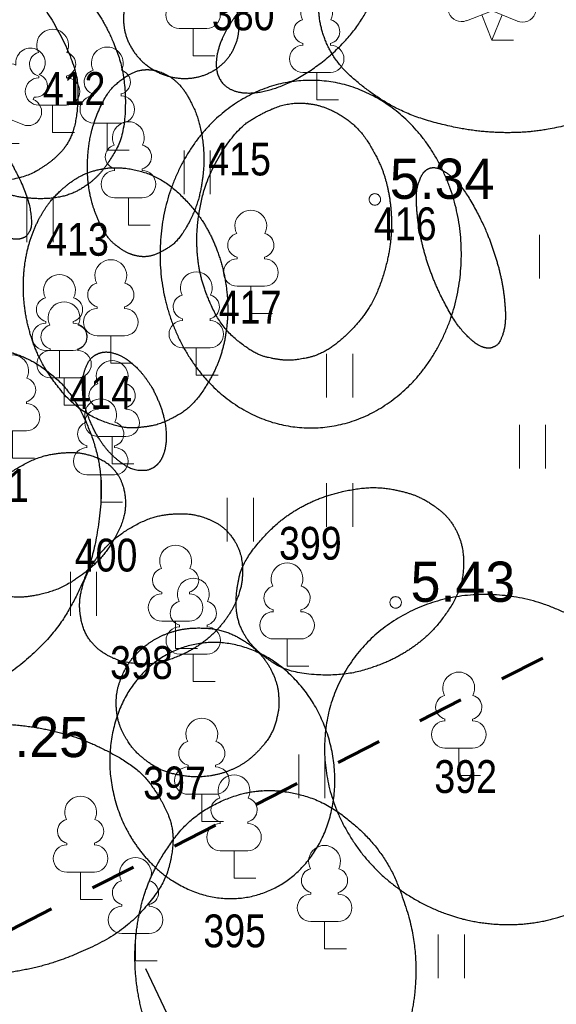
# Model space of a CAD drawing. Header units: metres. Extents: x 538891 to 1080079, y 6588829 to 13178720.
# Tile 316 of 656: x 539909 to 539918, y 6589086 to 6589104. Entities that reach past the tile are written whole.
import ezdxf

# ---------------------------------------------------------------- set-up
doc = ezdxf.new("R2010")
doc.units = ezdxf.units.M
doc.header["$LTSCALE"] = 0.4
doc.linetypes.add('VW-02 Medium Dashed', pattern=[4, 2, -2])
for name, color, linetype in [('DENDRO', 7, 'Continuous'), ('GEO', 7, 'Continuous'), ('KINO_ASENDIPLAAN', 7, 'Continuous')]:
    doc.layers.add(name, color=color, linetype=linetype)
doc.styles.add('Arial Narrow', font='ARIALN.TTF')
doc.styles.add('HK Explorer Book', font='txt')

# ---------------------------------------------------------------- blocks, each defined once
blk = doc.blocks.new('LEHTP1')
at = {"color": 252, "linetype": 'Continuous', "lineweight": 9, "true_color": 0x888888}
for p, q in [((-0.48, 1.96), (-0.48, 1.9)), ((0.48, 1.96), (0.48, 1.9)), ((0.48, 0.95), (-0.48, 0.95)), ((0, 0), (0, 0.95)), ((0.76, 0), (0, 0))]:
    blk.add_line(p, q, dxfattribs=at)
for centre, radius, start, end in [((0, 3.04), 0.554, 332.5799, 207.4201), ((-0.38, 2.375), 0.425, 105.2441, 257.079), ((0.38, 2.375), 0.425, 282.921, 74.7559), ((-0.475, 1.425), 0.475, 90, 270), ((0.475, 1.425), 0.475, 270, 90)]:
    blk.add_arc(centre, radius, start, end, dxfattribs=at)
blk = doc.blocks.new('LEHTP2')
at = {"color": 252, "linetype": 'Continuous', "lineweight": 9, "true_color": 0x888888}
for p, q in [((-0.17, 1.98), (-0.2, 2.05)), ((0.2, 1.97), (0.23, 2.05)), ((-1.23, 1.56), (-1.26, 1.64)), ((1.25, 1.54), (1.28, 1.62)), ((-0.88, 0.67), (0.01, 1.02)), ((0, 0), (-0.35, 0.88)), ((0, 0), (0.36, 0.88)), ((0.01, 1.02), (0.89, 0.66)), ((0.76, 0), (0, 0))]:
    blk.add_line(p, q, dxfattribs=at)
at = {"color": 252, "linetype": 'Continuous', "lineweight": 9, "true_color": 0x888888, "flags": 128}
blk.add_lwpolyline([(0.01, 2.01), (-0.03, 1.86), (-0.03, 1.82), (-0.01, 1.76), (0.03, 1.69), (0.04, 1.65), (0.01, 1.58), (-0.04, 1.48), (-0.05, 1.43), (-0.04, 1.4), (-0.02, 1.34), (0.05, 1.22), (0.06, 1.18), (0.05, 1.14), (0.02, 1.07), (0.01, 1.02)], dxfattribs=at)
at = {"color": 252, "linetype": 'Continuous', "lineweight": 9, "true_color": 0x888888}
for centre, radius, start, end in [((-1.114, 2.828), 0.512, 111.5027, 232.5173), ((-1.114, 2.828), 0.512, 350.4856, 111.5002), ((1.158, 2.811), 0.512, 67.6168, 188.6314), ((1.158, 2.811), 0.512, 306.5997, 67.6143), ((-0.429, 2.384), 0.403, 305.1345, 116.705), ((0.465, 2.377), 0.403, 62.412, 233.9825), ((-1.312, 2.036), 0.403, 106.2979, 277.8684), ((1.344, 2.015), 0.403, 261.2486, 72.8191), ((0.008, 1.535), 0.475, 66.7655, 111.5015), ((-1.053, 1.117), 0.475, 111.5014, 291.5004), ((1.07, 1.101), 0.475, 247.6166, 67.6155)]:
    blk.add_arc(centre, radius, start, end, dxfattribs=at)
blk = doc.blocks.new('HEIN')
at = {"color": 7, "linetype": 'Continuous', "lineweight": 9}
for p, q in [((-0.455, 0.761), (-0.455, -0.761)), ((0.455, 0.761), (0.455, -0.761))]:
    blk.add_line(p, q, dxfattribs=at)

msp = doc.modelspace()

# ---------------------------------------------------------------- linework, layer by layer
at = {"layer": 'DENDRO', "color": 250, "linetype": 'Continuous', "lineweight": 25, "true_color": 0x333333}
msp.add_line((539911.1434, 6589087.091), (539913.0969, 6589082.9616), dxfattribs=at)
at = {"layer": 'DENDRO', "color": 30, "linetype": 'Continuous', "lineweight": 25, "true_color": 0xff7f00}
for points, knots in [([(539904.2745, 6589105.3761), (539904.2641, 6589105.362), (539904.2536, 6589105.3479), (539904.0616, 6589105.0801), (539903.9711, 6589104.2408), (539904.3394, 6589103.3222), (539904.8936, 6589102.4842), (539905.7692, 6589101.7125), (539906.5614, 6589101.2232), (539907.7688, 6589100.7544), (539908.953, 6589100.794), (539909.5276, 6589101.1285), (539909.8521, 6589101.5011), (539909.9745, 6589102.0512), (539909.9572, 6589102.7624), (539909.3605, 6589103.9028), (539908.5802, 6589104.7189), (539907.8235, 6589105.2791), (539906.5944, 6589105.8874), (539905.2711, 6589105.9887), (539904.4989, 6589105.6623), (539904.2954, 6589105.4043), (539904.285, 6589105.3902), (539904.2745, 6589105.3761)], [0, 0, 0, 0.0029396, 0.0029396, 0.058168, 0.1133965, 0.1686249, 0.2238534, 0.2790818, 0.3343103, 0.3895388, 0.4447672, 0.4999957, 0.5552241, 0.6104526, 0.6656811, 0.7209095, 0.776138, 0.8313664, 0.8865949, 0.9418233, 0.9970518, 0.9970518, 1, 1, 1]), ([(539914.167, 6589103.9119), (539914.1656, 6589103.8958), (539914.1642, 6589103.8798), (539914.1421, 6589103.5793), (539914.4108, 6589102.8933), (539915.0112, 6589102.3478), (539915.7096, 6589101.9348), (539916.6382, 6589101.6863), (539917.4305, 6589101.6154), (539918.1952, 6589101.6782), (539919.2034, 6589101.9573), (539919.9711, 6589102.572), (539920.2237, 6589103.1053), (539920.2941, 6589103.5525), (539920.1587, 6589104.0341), (539919.8695, 6589104.572), (539919.1542, 6589105.1003), (539918.364, 6589105.4716), (539917.3913, 6589105.6439), (539916.6031, 6589105.6471), (539915.5075, 6589105.4495), (539914.5914, 6589104.8651), (539914.2051, 6589104.2424), (539914.1699, 6589103.9439), (539914.1685, 6589103.9279), (539914.167, 6589103.9119)], [0, 0, 0, 0.0026574, 0.0026574, 0.0523914, 0.1021253, 0.1518593, 0.2015932, 0.2513271, 0.3010611, 0.350795, 0.400529, 0.4502629, 0.4999969, 0.5497308, 0.5994647, 0.6491987, 0.6989326, 0.7486666, 0.7984005, 0.8481344, 0.8978684, 0.9476023, 0.9973363, 0.9973363, 1, 1, 1]), ([(539907.9288, 6589104.6219), (539907.9145, 6589104.6146), (539907.9002, 6589104.6073), (539907.6313, 6589104.4671), (539907.3039, 6589104.0131), (539907.1419, 6589103.5936), (539907.0579, 6589102.9226), (539907.247, 6589102.1366), (539907.5516, 6589101.5383), (539907.9688, 6589101.0465), (539908.6814, 6589100.546), (539909.2965, 6589100.4664), (539909.7951, 6589100.526), (539910.1948, 6589100.7528), (539910.4825, 6589101.069), (539910.7884, 6589101.6142), (539910.7962, 6589102.6379), (539910.508, 6589103.4197), (539910.14, 6589103.973), (539909.6898, 6589104.3917), (539908.9786, 6589104.7717), (539908.2298, 6589104.767), (539907.9575, 6589104.6364), (539907.9432, 6589104.6292), (539907.9288, 6589104.6219)], [0, 0, 0, 0.0027725, 0.0027725, 0.0551117, 0.1074508, 0.15979, 0.2121292, 0.2644683, 0.3168075, 0.3691466, 0.4214858, 0.473825, 0.5261641, 0.5785033, 0.6308424, 0.6831816, 0.7355208, 0.7878599, 0.8401991, 0.8925382, 0.9448774, 0.9972166, 0.9972166, 1, 1, 1]), ([(539913.9899, 6589102.1359), (539913.9754, 6589102.1375), (539913.961, 6589102.1392), (539913.6893, 6589102.1672), (539913.2218, 6589102.0039), (539912.7129, 6589101.6846), (539912.2109, 6589100.8614), (539912.0408, 6589100.105), (539912.0345, 6589099.4866), (539912.1503, 6589098.9219), (539912.4733, 6589098.2278), (539913.0412, 6589097.7786), (539913.4158, 6589097.6856), (539913.713, 6589097.6617), (539914.2374, 6589097.7745), (539914.7387, 6589098.1832), (539915.1286, 6589098.6915), (539915.371, 6589099.406), (539915.4427, 6589100.026), (539915.3853, 6589100.6253), (539915.2188, 6589101.1434), (539914.8502, 6589101.7451), (539914.2884, 6589102.0946), (539914.0187, 6589102.1325), (539914.0043, 6589102.1342), (539913.9899, 6589102.1359)], [0, 0, 0, 0.0026473, 0.0026473, 0.0523821, 0.102117, 0.1518519, 0.2015867, 0.2513216, 0.3010565, 0.3507913, 0.4005262, 0.4502611, 0.4999959, 0.5497308, 0.5994657, 0.6492005, 0.6989354, 0.7486703, 0.7984051, 0.84814, 0.8978749, 0.9476098, 0.9973446, 0.9973446, 1, 1, 1]), ([(539910.4036, 6589101.004), (539910.3881, 6589101.0013), (539910.3726, 6589100.9986), (539910.0814, 6589100.9443), (539909.6448, 6589100.6258), (539909.369, 6589100.2946), (539909.144, 6589099.8354), (539909.0146, 6589099.2607), (539909.0181, 6589098.6178), (539909.1671, 6589097.9798), (539909.4392, 6589097.4225), (539909.9753, 6589096.7855), (539910.7075, 6589096.4855), (539911.1265, 6589096.5042), (539911.4425, 6589096.5708), (539911.9554, 6589096.8533), (539912.3438, 6589097.4427), (539912.5266, 6589097.9633), (539912.5931, 6589098.5798), (539912.5162, 6589099.2306), (539912.3009, 6589099.8366), (539911.9839, 6589100.3326), (539911.4222, 6589100.8583), (539910.7266, 6589101.0534), (539910.4346, 6589101.0094), (539910.4191, 6589101.0067), (539910.4036, 6589101.004)], [0, 0, 0, 0.0025162, 0.0025162, 0.0498952, 0.0972742, 0.1446531, 0.1920321, 0.2394111, 0.2867901, 0.3341691, 0.3815481, 0.4289271, 0.4763061, 0.5236851, 0.5710641, 0.6184431, 0.6658221, 0.7132011, 0.7605801, 0.8079591, 0.8553381, 0.9027171, 0.9500961, 0.9974751, 0.9974751, 1, 1, 1]), ([(539908.8709, 6589097.7843), (539908.8515, 6589097.7905), (539908.8322, 6589097.7967), (539908.467, 6589097.9091), (539907.545, 6589097.7995), (539906.7389, 6589097.2573), (539906.0984, 6589096.5655), (539905.6673, 6589095.5983), (539905.4969, 6589094.771), (539905.508, 6589093.9819), (539905.7701, 6589092.9646), (539906.2603, 6589092.3875), (539906.6838, 6589092.0694), (539907.2193, 6589091.8611), (539907.8508, 6589091.876), (539908.5913, 6589092.0538), (539909.5313, 6589092.8529), (539910.0506, 6589093.744), (539910.3109, 6589094.5555), (539910.4166, 6589095.8048), (539909.9482, 6589097.0235), (539909.2694, 6589097.6468), (539908.9096, 6589097.7718), (539908.8902, 6589097.778), (539908.8709, 6589097.7843)], [0, 0, 0, 0.0027858, 0.0027858, 0.0551237, 0.1074616, 0.1597995, 0.2121374, 0.2644752, 0.3168131, 0.369151, 0.4214889, 0.4738268, 0.5261647, 0.5785025, 0.6308404, 0.6831783, 0.7355162, 0.7878541, 0.840192, 0.8925298, 0.9448677, 0.9972056, 0.9972056, 1, 1, 1]), ([(539916.5918, 6589094.6257), (539916.5862, 6589094.6388), (539916.5806, 6589094.6519), (539916.4726, 6589094.8983), (539916.0834, 6589095.2125), (539915.7137, 6589095.3776), (539915.1096, 6589095.4859), (539914.3811, 6589095.3566), (539913.815, 6589095.1152), (539913.3375, 6589094.7682), (539912.8307, 6589094.1587), (539912.7137, 6589093.6151), (539912.7317, 6589093.1682), (539912.909, 6589092.8009), (539913.1757, 6589092.5291), (539913.6493, 6589092.2295), (539914.5797, 6589092.1716), (539915.3116, 6589092.3893), (539915.8414, 6589092.6893), (539916.2548, 6589093.0693), (539916.6519, 6589093.6836), (539916.7019, 6589094.3505), (539916.6029, 6589094.5995), (539916.5973, 6589094.6126), (539916.5918, 6589094.6257)], [0, 0, 0, 0.0027725, 0.0027725, 0.0551117, 0.1074508, 0.15979, 0.2121292, 0.2644683, 0.3168075, 0.3691466, 0.4214858, 0.473825, 0.5261641, 0.5785033, 0.6308425, 0.6831816, 0.7355208, 0.78786, 0.8401991, 0.8925383, 0.9448774, 0.9972166, 0.9972166, 1, 1, 1]), ([(539904.8329, 6589088.9381), (539904.834, 6589088.9211), (539904.8351, 6589088.904), (539904.861, 6589088.5863), (539905.2442, 6589087.9153), (539905.941, 6589087.4353), (539906.5603, 6589087.1712), (539907.3139, 6589086.9991), (539908.152, 6589086.9511), (539909.0013, 6589087.0408), (539909.7838, 6589087.2567), (539910.769, 6589087.7341), (539911.4495, 6589088.5019), (539911.6225, 6589089.0978), (539911.6228, 6589089.5774), (539911.4075, 6589090.0577), (539911.0283, 6589090.5716), (539910.216, 6589091.02), (539909.5253, 6589091.2428), (539908.7217, 6589091.356), (539907.8677, 6589091.3352), (539907.0426, 6589091.1795), (539905.9492, 6589090.7649), (539905.1136, 6589090.0004), (539904.8192, 6589089.29), (539904.8307, 6589088.9721), (539904.8318, 6589088.9551), (539904.8329, 6589088.9381)], [0, 0, 0, 0.002421, 0.002421, 0.0476553, 0.0928895, 0.1381237, 0.1833579, 0.2285921, 0.2738263, 0.3190606, 0.3642948, 0.409529, 0.4547632, 0.4999974, 0.5452317, 0.5904659, 0.6357001, 0.6809343, 0.7261685, 0.7714028, 0.816637, 0.8618712, 0.9071054, 0.9523396, 0.9975738, 0.9975738, 1, 1, 1])]:
    msp.add_open_spline(points, degree=2, knots=knots, dxfattribs=at)
at = {"layer": 'DENDRO', "color": 25, "linetype": 'Continuous', "lineweight": 25, "true_color": 0x995f4c}
for points in [[(539912.6607, 6589103.5916), (539912.8868, 6589103.9261), (539913.5749, 6589104.5), (539914.3142, 6589104.8249), (539914.9068, 6589104.8139), (539915.1939, 6589104.4697), (539915.0985, 6589103.8847), (539914.6462, 6589103.2156), (539913.9581, 6589102.6418), (539913.2188, 6589102.3168), (539912.6261, 6589102.3279), (539912.3391, 6589102.6721), (539912.4345, 6589103.2571), (539912.6607, 6589103.5916)], [(539911.7654, 6589102.5775), (539911.4959, 6589102.5933), (539911.0292, 6589102.8818), (539910.76, 6589103.3499), (539910.7604, 6589103.8722), (539911.0303, 6589104.3088), (539911.4974, 6589104.5426), (539912.0364, 6589104.5111), (539912.5031, 6589104.2226), (539912.7723, 6589103.7544), (539912.7719, 6589103.2321), (539912.502, 6589102.7956), (539912.0349, 6589102.5617), (539911.7654, 6589102.5775)]]:
    msp.add_open_spline(points, degree=2, dxfattribs=at)
for points, knots in [([(539906.818, 6589102.8025), (539906.8136, 6589102.7992), (539906.8092, 6589102.7959), (539906.7281, 6589102.7314), (539906.7093, 6589102.4736), (539906.7725, 6589102.0922), (539907.0757, 6589101.4848), (539907.2855, 6589101.158), (539907.5184, 6589100.8315), (539907.8596, 6589100.4391), (539908.3594, 6589099.9795), (539908.7047, 6589099.8108), (539908.8744, 6589099.7721), (539908.9933, 6589099.7862), (539909.0906, 6589099.8411), (539909.1788, 6589100.0261), (539909.0965, 6589100.5326), (539908.7933, 6589101.14), (539908.5836, 6589101.4668), (539908.3507, 6589101.7933), (539908.0095, 6589102.1858), (539907.5097, 6589102.6453), (539907.1643, 6589102.8142), (539906.9129, 6589102.8664), (539906.8269, 6589102.8091), (539906.8224, 6589102.8058), (539906.818, 6589102.8025)], [0, 0, 0, 0.0025162, 0.0025162, 0.0498953, 0.0972745, 0.1446536, 0.1920328, 0.2394119, 0.2867911, 0.3341702, 0.3815494, 0.4289286, 0.4763077, 0.5236869, 0.571066, 0.6184452, 0.6658243, 0.7132035, 0.7605826, 0.8079618, 0.8553409, 0.9027201, 0.9500993, 0.9974784, 0.9974784, 1, 1, 1]), ([(539911.2101, 6589102.7282), (539911.2014, 6589102.7286), (539911.1927, 6589102.7289), (539911.0287, 6589102.733), (539910.755, 6589102.5871), (539910.4628, 6589102.326), (539910.195, 6589101.7011), (539910.1235, 6589101.1444), (539910.1446, 6589100.6971), (539910.2368, 6589100.2958), (539910.4585, 6589099.8147), (539910.7259, 6589099.5916), (539910.938, 6589099.4913), (539911.1822, 6589099.4628), (539911.4427, 6589099.5626), (539911.7302, 6589099.7615), (539912.0315, 6589100.3068), (539912.1481, 6589100.8376), (539912.166, 6589101.2899), (539912.1075, 6589101.7196), (539911.9868, 6589102.0841), (539911.7416, 6589102.4971), (539911.3907, 6589102.7162), (539911.2276, 6589102.7275), (539911.2188, 6589102.7279), (539911.2101, 6589102.7282)], [0, 0, 0, 0.0026472, 0.0026472, 0.0523821, 0.102117, 0.1518518, 0.2015867, 0.2513216, 0.3010565, 0.3507914, 0.4005263, 0.4502612, 0.4999961, 0.549731, 0.5994659, 0.6492007, 0.6989356, 0.7486705, 0.7984054, 0.8481403, 0.8978752, 0.9476101, 0.997345, 0.997345, 1, 1, 1]), ([(539916.0879, 6589101.0129), (539916.0832, 6589101.0112), (539916.0785, 6589101.0096), (539916.0119, 6589100.9811), (539915.9279, 6589100.8514), (539915.8487, 6589100.5962), (539915.8808, 6589100.0967), (539915.9568, 6589099.6949), (539916.0863, 6589099.2598), (539916.2577, 6589098.8393), (539916.5515, 6589098.2962), (539916.8561, 6589097.9787), (539917.0205, 6589097.8935), (539917.1247, 6589097.8781), (539917.2034, 6589097.8972), (539917.3167, 6589097.9724), (539917.4233, 6589098.3107), (539917.3912, 6589098.8101), (539917.3152, 6589099.212), (539917.1857, 6589099.6471), (539917.0143, 6589100.0675), (539916.7205, 6589100.6107), (539916.416, 6589100.9282), (539916.1868, 6589101.0422), (539916.0973, 6589101.0162), (539916.0926, 6589101.0145), (539916.0879, 6589101.0129)], [0, 0, 0, 0.0032527, 0.0032527, 0.0505966, 0.0979404, 0.1452843, 0.1926281, 0.239972, 0.2873158, 0.3346596, 0.3820035, 0.4293473, 0.4766912, 0.524035, 0.5713789, 0.6187227, 0.6660666, 0.7134104, 0.7607542, 0.8080981, 0.8554419, 0.9027858, 0.9501296, 0.9974735, 0.9974735, 1, 1, 1]), ([(539910.3059, 6589097.7815), (539910.3003, 6589097.7789), (539910.2947, 6589097.7763), (539910.1893, 6589097.7254), (539910.0793, 6589097.5058), (539910.0409, 6589097.2897), (539910.0605, 6589096.9321), (539910.2109, 6589096.5169), (539910.389, 6589096.2132), (539910.5948, 6589095.9787), (539910.8999, 6589095.7614), (539911.1513, 6589095.7458), (539911.2678, 6589095.7911), (539911.3573, 6589095.8595), (539911.4387, 6589095.9775), (539911.4964, 6589096.1588), (539911.5101, 6589096.4095), (539911.4604, 6589096.718), (539911.3707, 6589096.9647), (539911.2566, 6589097.2069), (539911.0604, 6589097.4798), (539910.8532, 6589097.6718), (539910.6626, 6589097.7798), (539910.424, 6589097.8329), (539910.317, 6589097.7868), (539910.3115, 6589097.7842), (539910.3059, 6589097.7815)], [0, 0, 0, 0.0024945, 0.0024945, 0.0498754, 0.0972563, 0.1446371, 0.192018, 0.2393989, 0.2867798, 0.3341607, 0.3815416, 0.4289225, 0.4763034, 0.5236843, 0.5710652, 0.6184461, 0.665827, 0.7132079, 0.7605887, 0.8079696, 0.8553505, 0.9027314, 0.9501123, 0.9974932, 0.9974932, 1, 1, 1]), ([(539910.6466, 6589095.7005), (539910.6403, 6589095.7094), (539910.634, 6589095.7183), (539910.5134, 6589095.8862), (539910.1429, 6589096.042), (539909.8088, 6589096.0801), (539909.2923, 6589096.0059), (539908.7482, 6589095.7092), (539908.3801, 6589095.3798), (539908.1255, 6589095.013), (539907.9948, 6589094.6631), (539907.9639, 6589094.2153), (539908.0946, 6589093.9508), (539908.2315, 6589093.773), (539908.4919, 6589093.621), (539908.7833, 6589093.547), (539909.1573, 6589093.5537), (539909.7039, 6589093.7032), (539910.2175, 6589094.0652), (539910.5326, 6589094.4208), (539910.8114, 6589094.9755), (539910.7735, 6589095.5118), (539910.6591, 6589095.6827), (539910.6528, 6589095.6916), (539910.6466, 6589095.7005)], [0, 0, 0, 0.0027556, 0.0027556, 0.0550964, 0.1074372, 0.159778, 0.2121187, 0.2644595, 0.3168003, 0.369141, 0.4214818, 0.4738226, 0.5261633, 0.5785041, 0.6308449, 0.6831856, 0.7355264, 0.7878672, 0.840208, 0.8925487, 0.9448895, 0.9972303, 0.9972303, 1, 1, 1]), ([(539912.6619, 6589094.5766), (539912.6551, 6589094.5863), (539912.6483, 6589094.5959), (539912.5173, 6589094.7785), (539912.132, 6589094.9599), (539911.7893, 6589095.0157), (539911.2656, 6589094.9617), (539910.7242, 6589094.6745), (539910.3639, 6589094.3446), (539910.1213, 6589093.97), (539910.0042, 6589093.6074), (539909.9901, 6589093.2937), (539910.0782, 6589092.9257), (539910.2873, 6589092.6584), (539910.5602, 6589092.4861), (539910.861, 6589092.3946), (539911.3433, 6589092.3792), (539911.8968, 6589092.588), (539912.3005, 6589092.8735), (539912.6054, 6589093.2335), (539912.7839, 6589093.6082), (539912.8456, 6589093.9494), (539912.8003, 6589094.3718), (539912.6756, 6589094.5573), (539912.6688, 6589094.5669), (539912.6619, 6589094.5766)], [0, 0, 0, 0.0026186, 0.0026186, 0.0523561, 0.1020935, 0.151831, 0.2015685, 0.2513059, 0.3010434, 0.3507808, 0.4005183, 0.4502558, 0.4999932, 0.5497307, 0.5994682, 0.6492056, 0.6989431, 0.7486806, 0.798418, 0.8481555, 0.8978929, 0.9476304, 0.9973679, 0.9973679, 1, 1, 1]), ([(539910.6357, 6589091.6325), (539910.6365, 6589091.6205), (539910.6372, 6589091.6086), (539910.653, 6589091.3825), (539910.8374, 6589091.021), (539911.0421, 6589090.783), (539911.4127, 6589090.5217), (539911.9173, 6589090.412), (539912.3408, 6589090.4381), (539912.7298, 6589090.5734), (539913.0422, 6589090.7886), (539913.3655, 6589091.1784), (539913.4698, 6589091.6075), (539913.4643, 6589091.8055), (539913.4469, 6589092.0036), (539913.3332, 6589092.2959), (539913.1702, 6589092.5379), (539912.9211, 6589092.7643), (539912.4956, 6589092.9867), (539911.9691, 6589093.0276), (539911.5564, 6589092.9446), (539911.2019, 6589092.7645), (539910.9356, 6589092.5246), (539910.7616, 6589092.2636), (539910.625, 6589091.8821), (539910.6343, 6589091.6565), (539910.635, 6589091.6445), (539910.6357, 6589091.6325)], [0, 0, 0, 0.0023963, 0.0023963, 0.0476326, 0.0928688, 0.1381051, 0.1833413, 0.2285776, 0.2738139, 0.3190501, 0.3642864, 0.4095227, 0.4547589, 0.4999952, 0.5452315, 0.5904677, 0.635704, 0.6809403, 0.7261765, 0.7714128, 0.816649, 0.8618853, 0.9071216, 0.9523578, 0.9975941, 0.9975941, 1, 1, 1])]:
    msp.add_open_spline(points, degree=2, knots=knots, dxfattribs=at)
at = {"layer": 'DENDRO', "color": 30, "linetype": 'Continuous', "lineweight": 25, "true_color": 0xff7f00}
for points in [[(539911.7482, 6589098.0074), (539911.3967, 6589098.7091), (539911.3967, 6589100.3294), (539912.0996, 6589101.7327), (539913.317, 6589102.5428), (539914.7227, 6589102.5428), (539915.9401, 6589101.7327), (539916.643, 6589100.3294), (539916.643, 6589098.7091), (539915.9401, 6589097.3058), (539914.7227, 6589096.4956), (539913.317, 6589096.4956), (539912.0996, 6589097.3058), (539911.7482, 6589098.0074)], [(539917.4102, 6589087.8533), (539916.6087, 6589087.8653), (539915.1794, 6589088.6554), (539914.3064, 6589089.9999), (539914.2238, 6589091.5385), (539914.9537, 6589092.8589), (539916.3005, 6589093.6074), (539917.9033, 6589093.5833), (539919.3327, 6589092.7932), (539920.2056, 6589091.4487), (539920.2883, 6589089.9102), (539919.5584, 6589088.5897), (539918.2116, 6589087.8413), (539917.4102, 6589087.8533)], [(539911.1587, 6589089.0083), (539910.7713, 6589089.4432), (539910.4544, 6589090.6053), (539910.6804, 6589091.7481), (539911.3888, 6589092.5655), (539912.3897, 6589092.8384), (539913.415, 6589092.4937), (539914.1899, 6589091.6238), (539914.5067, 6589090.4618), (539914.2807, 6589089.319), (539913.5723, 6589088.5016), (539912.5714, 6589088.2286), (539911.5461, 6589088.5733), (539911.1587, 6589089.0083)]]:
    msp.add_open_spline(points, degree=2, dxfattribs=at)
at = {"layer": 'DENDRO', "color": 82, "linetype": 'Continuous', "lineweight": 25, "true_color": 0x33cc00}
msp.add_open_spline([(539913.1261, 6589090.1784), (539913.1058, 6589090.1765), (539913.0856, 6589090.1746), (539912.7064, 6589090.1346), (539911.9039, 6589089.7074), (539911.3593, 6589088.9616), (539911.085, 6589088.3141), (539910.9465, 6589087.5521), (539910.9779, 6589086.7424), (539911.1802, 6589085.9704), (539911.7076, 6589084.9767), (539912.6328, 6589084.2988), (539913.3509, 6589084.147), (539913.6848, 6589084.1662), (539914.0178, 6589084.2068), (539914.7003, 6589084.4858), (539915.2791, 6589085.116), (539915.6026, 6589085.6911), (539915.8147, 6589086.402), (539915.8707, 6589087.1982), (539915.7517, 6589087.9998), (539915.3187, 6589089.0951), (539914.4069, 6589089.9362), (539913.546, 6589090.2087), (539913.1666, 6589090.1821), (539913.1463, 6589090.1802), (539913.1261, 6589090.1784)], degree=2, knots=[0, 0, 0, 0.002527, 0.002527, 0.0499051, 0.0972831, 0.1446612, 0.1920392, 0.2394173, 0.2867953, 0.3341733, 0.3815514, 0.4289294, 0.4763075, 0.5236855, 0.5710636, 0.6184416, 0.6658197, 0.7131977, 0.7605758, 0.8079538, 0.8553319, 0.9027099, 0.950088, 0.997466, 0.997466, 1, 1, 1], dxfattribs=at)
at = {"layer": 'GEO', "color": 8, "linetype": 'Continuous', "lineweight": 9, "true_color": 0x7d7d7d, "flags": 128}
for points in [[(539915.237, 6589100.471), (539915.2365, 6589100.4612), (539915.2351, 6589100.4515), (539915.2327, 6589100.442), (539915.2294, 6589100.4327), (539915.2252, 6589100.4239), (539915.2201, 6589100.4154), (539915.2143, 6589100.4076), (539915.2077, 6589100.4003), (539915.2004, 6589100.3937), (539915.1926, 6589100.3879), (539915.1841, 6589100.3828), (539915.1753, 6589100.3786), (539915.166, 6589100.3753), (539915.1565, 6589100.3729), (539915.1468, 6589100.3715), (539915.137, 6589100.371), (539915.1272, 6589100.3715), (539915.1175, 6589100.3729), (539915.108, 6589100.3753), (539915.0987, 6589100.3786), (539915.0899, 6589100.3828), (539915.0814, 6589100.3879), (539915.0736, 6589100.3937), (539915.0663, 6589100.4003), (539915.0597, 6589100.4076), (539915.0539, 6589100.4154), (539915.0488, 6589100.4239), (539915.0446, 6589100.4327), (539915.0413, 6589100.442), (539915.0389, 6589100.4515), (539915.0375, 6589100.4612), (539915.037, 6589100.471), (539915.0375, 6589100.4808), (539915.0389, 6589100.4905), (539915.0413, 6589100.5), (539915.0446, 6589100.5093), (539915.0488, 6589100.5181), (539915.0539, 6589100.5266), (539915.0597, 6589100.5344), (539915.0663, 6589100.5417), (539915.0736, 6589100.5483), (539915.0814, 6589100.5541), (539915.0899, 6589100.5592), (539915.0987, 6589100.5634), (539915.108, 6589100.5667), (539915.1175, 6589100.5691), (539915.1272, 6589100.5705), (539915.137, 6589100.571), (539915.1468, 6589100.5705), (539915.1565, 6589100.5691), (539915.166, 6589100.5667), (539915.1753, 6589100.5634), (539915.1841, 6589100.5592), (539915.1926, 6589100.5541), (539915.2004, 6589100.5483), (539915.2077, 6589100.5417), (539915.2143, 6589100.5344), (539915.2201, 6589100.5266), (539915.2252, 6589100.5181), (539915.2294, 6589100.5093), (539915.2327, 6589100.5), (539915.2351, 6589100.4905), (539915.2365, 6589100.4808)], [(539915.599, 6589093.459), (539915.5985, 6589093.4492), (539915.5971, 6589093.4395), (539915.5947, 6589093.43), (539915.5914, 6589093.4207), (539915.5872, 6589093.4119), (539915.5821, 6589093.4034), (539915.5763, 6589093.3956), (539915.5697, 6589093.3883), (539915.5624, 6589093.3817), (539915.5546, 6589093.3759), (539915.5461, 6589093.3708), (539915.5373, 6589093.3666), (539915.528, 6589093.3633), (539915.5185, 6589093.3609), (539915.5088, 6589093.3595), (539915.499, 6589093.359), (539915.4892, 6589093.3595), (539915.4795, 6589093.3609), (539915.47, 6589093.3633), (539915.4607, 6589093.3666), (539915.4519, 6589093.3708), (539915.4434, 6589093.3759), (539915.4356, 6589093.3817), (539915.4283, 6589093.3883), (539915.4217, 6589093.3956), (539915.4159, 6589093.4034), (539915.4108, 6589093.4119), (539915.4066, 6589093.4207), (539915.4033, 6589093.43), (539915.4009, 6589093.4395), (539915.3995, 6589093.4492), (539915.399, 6589093.459), (539915.3995, 6589093.4688), (539915.4009, 6589093.4785), (539915.4033, 6589093.488), (539915.4066, 6589093.4973), (539915.4108, 6589093.5061), (539915.4159, 6589093.5146), (539915.4217, 6589093.5224), (539915.4283, 6589093.5297), (539915.4356, 6589093.5363), (539915.4434, 6589093.5421), (539915.4519, 6589093.5472), (539915.4607, 6589093.5514), (539915.47, 6589093.5547), (539915.4795, 6589093.5571), (539915.4892, 6589093.5585), (539915.499, 6589093.559), (539915.5088, 6589093.5585), (539915.5185, 6589093.5571), (539915.528, 6589093.5547), (539915.5373, 6589093.5514), (539915.5461, 6589093.5472), (539915.5546, 6589093.5421), (539915.5624, 6589093.5363), (539915.5697, 6589093.5297), (539915.5763, 6589093.5224), (539915.5821, 6589093.5146), (539915.5872, 6589093.5061), (539915.5914, 6589093.4973), (539915.5947, 6589093.488), (539915.5971, 6589093.4785), (539915.5985, 6589093.4688)]]:
    msp.add_lwpolyline(points, close=True, dxfattribs=at)
at = {"layer": 'KINO_ASENDIPLAAN', "color": 140, "linetype": 'VW-02 Medium Dashed', "lineweight": 70, "true_color": 0x00bfff, "flags": 128}
msp.add_lwpolyline([(539941.0048, 6589300.3454), (539940.5217, 6589296.9546), (539974.3604, 6589288.4827), (539975.01, 6589291.078), (540000.3128, 6589286.6251), (540002.9731, 6589249.9773), (539993.0762, 6589225.0232), (540063.9301, 6589088.0629), (540060.1052, 6589086.0133), (540027.1158, 6589148.1533), (539896.3148, 6589081.3922), (539881.52, 6589108.74), (539807.2305, 6589245.4858), (539909.52, 6589298.37), (539917.166, 6589297.2556), (539927.194, 6589303.7472)], close=True, dxfattribs=at)

# ---------------------------------------------------------------- block references
at = {"layer": 'GEO', "color": 8, "true_color": 0x7d7d7d, "xscale": 0.5, "yscale": 0.5, "zscale": 0.5}
for name, p in [('LEHTP2', (539917.173, 6589103.244)), ('LEHTP1', (539911.971, 6589102.969)), ('LEHTP1', (539914.124, 6589102.204)), ('LEHTP1', (539909.526, 6589101.636)), ('LEHTP2', (539908.562, 6589101.442)), ('LEHTP1', (539910.478, 6589101.325)), ('LEHTP1', (539910.846, 6589100.025)), ('HEIN', (539912.0447, 6589100.944)), ('HEIN', (539909.3068, 6589100.1057)), ('LEHTP1', (539912.977, 6589098.487)), ('HEIN', (539918.234, 6589099.4758)), ('LEHTP1', (539910.539, 6589097.624)), ('LEHTP1', (539909.646, 6589097.368)), ('LEHTP1', (539912.028, 6589097.414)), ('LEHTP1', (539909.725, 6589096.891)), ('LEHTP1', (539908.829, 6589095.97)), ('LEHTP1', (539910.562, 6589095.871)), ('HEIN', (539914.5247, 6589097.4021)), ('LEHTP1', (539910.364, 6589095.202)), ('HEIN', (539917.8808, 6589096.1667)), ('HEIN', (539914.5247, 6589095.1519)), ('HEIN', (539912.7954, 6589094.8993)), ('LEHTP1', (539911.667, 6589092.658)), ('LEHTP1', (539913.6085, 6589092.3477)), ('HEIN', (539910.0646, 6589093.6077)), ('LEHTP1', (539911.976, 6589092.084)), ('LEHTP1', (539916.598, 6589090.449)), ('LEHTP1', (539912.124, 6589089.645)), ('HEIN', (539914.0389, 6589090.4309)), ('LEHTP1', (539912.685, 6589088.661)), ('LEHTP1', (539910.013, 6589088.29)), ('LEHTP1', (539914.261, 6589087.433)), ('LEHTP1', (539910.969, 6589087.221)), ('HEIN', (539916.4677, 6589087.2983))]:
    msp.add_blockref(name, p, dxfattribs=at)

# ---------------------------------------------------------------- texts
at = {"layer": 'DENDRO', "color": 250, "true_color": 0x333333, "char_height": 0.57083, "attachment_point": 1, "line_spacing_factor": 2.63829, "style": 'Arial Narrow'}
for s, insert, width in [('380', (539912.3001, 6589103.9849), 2.394619), ('415', (539912.2365, 6589101.4594), 2.261963), ('417', (539912.4198, 6589098.8816), 1.958121), ('392', (539916.1729, 6589090.7139), 1.7533)]:
    msp.add_mtext(s, dxfattribs=dict(at, insert=insert, width=width))
for s, insert in [('412', (539909.3545, 6589102.6874)), ('416', (539915.1207, 6589100.332)), ('413', (539909.4151, 6589100.0621)), ('414', (539909.8202, 6589097.3975)), ('401', (539908.0192, 6589095.7795)), ('399', (539913.4684, 6589094.7729)), ('400', (539909.911, 6589094.5674)), ('398', (539910.5279, 6589092.6979)), ('397', (539911.1036, 6589090.6025)), ('395', (539912.151, 6589088.0288))]:
    msp.add_mtext(s, dxfattribs=dict(at, insert=insert))
at = {"layer": 'GEO', "color": 8, "true_color": 0x7d7d7d, "char_height": 0.7, "attachment_point": 7, "line_spacing_factor": 0.25, "style": 'HK Explorer Book'}
for s, insert in [(' 5.34', (539915.137, 6589100.471)), (' 5.43', (539915.499, 6589093.459)), (' 5.25', (539908.0788, 6589090.7572))]:
    msp.add_mtext(s, dxfattribs=dict(at, insert=insert))

doc.saveas('drawing.dxf')
